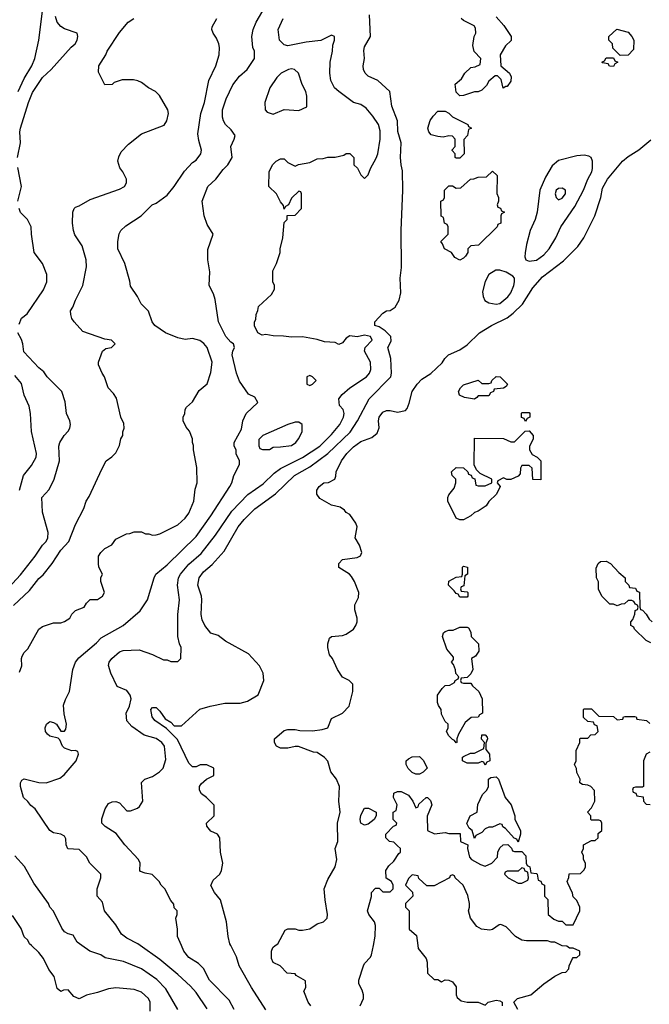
# Model space of a CAD drawing. Header units: inches. Extents: x 1793389 to 1900389, y 320802 to 470796.
# Tile 711 of 752: x 1884985 to 1888426, y 429679 to 435063. Entities that reach past the tile are written whole.
import ezdxf

# ---------------------------------------------------------------- set-up
doc = ezdxf.new("R2010")
doc.units = ezdxf.units.IN
doc.header["$MEASUREMENT"] = 0
doc.layers.add('B8482', color=7, linetype='Continuous')
doc.layers.add('B8483', color=7, linetype='Continuous')

msp = doc.modelspace()

# ---------------------------------------------------------------- linework, layer by layer
at = {"layer": 'B8482', "color": 2}
for points, elevation in [([(1885698.6, 429641.4), (1885697.2, 429690), (1885689, 429710), (1885650, 429745.2), (1885610, 429759.3), (1885510, 429769.3), (1885470, 429762.7), (1885410, 429742.7), (1885350.6, 429729.4), (1885309, 429709), (1885281.2, 429721.2), (1885250, 429758), (1885223.6, 429756.4), (1885210, 429748), (1885190, 429766), (1885174, 429830), (1885144, 429870), (1885114, 429930), (1885090, 429962), (1885048.8, 430000)], 266), ([(1885849, 429650), (1885783.9, 429763.9), (1885734.5, 429814.5), (1885650, 429872), (1885552.1, 429912.1), (1885452.7, 429932.7), (1885428, 429950), (1885368, 429970), (1885324.3, 430000)], 262), ([(1886010, 429654), (1885950, 429744), (1885918.3, 429778.3), (1885850, 429842.7), (1885750, 429923.7), (1885643.1, 430000)], 258), ([(1886157.2, 429650), (1886130, 429702), (1886022.7, 429810), (1885990, 429875.3), (1885962, 429902), (1885910, 429935.3), (1885881.2, 429970), (1885868.8, 430000)], 254), ([(1886329.4, 429649.4), (1886252.3, 429770), (1886185.2, 429890), (1886170, 429938), (1886139, 430000)], 250), ([(1886575.3, 429670), (1886562, 429690), (1886538, 429750), (1886548, 429770), (1886547.3, 429807.3), (1886496.4, 429836.4), (1886490, 429846), (1886446, 429850), (1886408.4, 429888.4), (1886370, 429908), (1886362, 429930), (1886362, 429970), (1886368, 429990), (1886381.7, 430000)], 246), ([(1886845.2, 429670), (1886864, 429710), (1886864, 429730), (1886856.5, 429756.5), (1886839, 429790), (1886839, 429810), (1886864, 429890), (1886870, 429902), (1886903.1, 429936.9), (1886908.7, 429950), (1886918.4, 430000)], 242), ([(1887161.3, 430000), (1887163.5, 429983.5), (1887206, 429930), (1887211.6, 429908.4), (1887214, 429850), (1887250, 429814), (1887270, 429814), (1887290, 429802), (1887310, 429812), (1887330, 429811.3), (1887350, 429802), (1887370, 429774), (1887371.1, 429731.1), (1887376.9, 429716.9), (1887398, 429698), (1887430, 429690.8), (1887490.9, 429690.9), (1887530, 429674), (1887546, 429690), (1887590, 429701), (1887610, 429698), (1887622, 429690), (1887622, 429670)], 242), ([(1887708, 429650), (1887686, 429690), (1887706, 429710), (1887778, 429730), (1887850, 429791.3), (1887910, 429832), (1887950, 429852), (1887970, 429854), (1887987.3, 429872.7), (1887988, 429890), (1888006, 429930), (1888010, 429934), (1888030, 429934), (1888046, 429950), (1888046, 429970), (1888010, 429986), (1887990, 429986), (1887976.4, 429996.4), (1887950, 429998), (1887946, 430000)], 242)]:
    msp.add_lwpolyline(points, dxfattribs=dict(at, elevation=elevation))
at = {"layer": 'B8483', "color": 2}
for points, elevation in [([(1885643.1, 430000), (1885630, 430009.3), (1885570, 430041.2), (1885542, 430062), (1885510, 430114), (1885448.7, 430190), (1885438, 430238), (1885408, 430270), (1885409, 430310), (1885428.7, 430370), (1885428, 430390), (1885368, 430450), (1885350, 430486), (1885310, 430526), (1885248.7, 430528.7), (1885238, 430550), (1885236.4, 430583.6), (1885230, 430598), (1885209.1, 430609.1), (1885170, 430617.2), (1885148.7, 430630), (1885070, 430748), (1885045.6, 430765.6), (1885030, 430788), (1885006, 430810), (1884989.1, 430869.1), (1884988.7, 430890), (1884996.4, 430903.6), (1885010, 430911.3), (1885090, 430891), (1885130, 430890.7), (1885204.1, 430915.9), (1885227.2, 430932.8), (1885294, 431010), (1885306, 431046), (1885302, 431062), (1885287.3, 431067.3), (1885270, 431064), (1885230, 431079), (1885219, 431090), (1885204.7, 431124.7), (1885194.6, 431134.6), (1885150, 431145.1), (1885136.1, 431156.1), (1885126, 431170), (1885124.7, 431190), (1885132, 431210), (1885150, 431224.4), (1885170, 431220.5), (1885186.8, 431210), (1885210, 431172), (1885230, 431172), (1885237.2, 431182.8), (1885241.2, 431210), (1885227, 431267), (1885225.1, 431314.9), (1885234.5, 431345.5), (1885257.2, 431390), (1885276, 431510), (1885289.2, 431550), (1885307.5, 431572.5), (1885404.8, 431655.2), (1885430, 431682.8), (1885550, 431751), (1885644, 431830), (1885684, 431890), (1885719, 432010), (1885728.7, 432030), (1885790, 432082.8), (1885950, 432237.3), (1886029.4, 432350), (1886133.2, 432510), (1886144, 432530), (1886155.3, 432570), (1886186, 432630), (1886186, 432650), (1886168.4, 432688.4), (1886168, 432710), (1886158, 432730), (1886158, 432750), (1886196.4, 432823.6), (1886204, 432870), (1886222, 432910), (1886286, 432970), (1886270, 432998), (1886235.3, 433015.3), (1886187, 433087), (1886169.5, 433130), (1886146.6, 433230), (1886149.4, 433250.6), (1886159, 433270), (1886154, 433290), (1886139.5, 433299.5), (1886112.3, 433330), (1886071.8, 433410), (1886052.9, 433532.9), (1886043.5, 433563.5), (1886020.7, 433610), (1886023.8, 433683.8), (1886012.3, 433750), (1886013.2, 433806.8), (1886042, 433890), (1886010, 433942), (1885992.7, 433990), (1885982.7, 434070), (1886013.2, 434150), (1886057.2, 434190), (1886096.5, 434243.5), (1886122, 434270), (1886146, 434310), (1886138, 434370), (1886158, 434410), (1886162, 434430), (1886140.2, 434460.2), (1886109.4, 434489.4), (1886099, 434510), (1886093.2, 434530), (1886093.2, 434570), (1886112.7, 434630), (1886150, 434706), (1886185.4, 434754.6), (1886229, 434790), (1886268, 434850), (1886268.7, 434890), (1886259, 434910), (1886253.2, 434970), (1886261.2, 435010), (1886277.2, 435050), (1886326.3, 435133.7)], 258), ([(1884973.2, 434310), (1884989.3, 434390), (1884986, 434450), (1884989.3, 434470), (1885032.3, 434610), (1885055.6, 434664.4), (1885110, 434746), (1885157.2, 434790), (1885266.6, 434913.4), (1885288.7, 434930), (1885299, 434950), (1885302, 434970), (1885298, 434990), (1885230, 435012.3), (1885210, 435026), (1885190, 435049.2), (1885180.1, 435080.1)], 270), ([(1884976.9, 434670), (1885010, 434740.7), (1885051.6, 434810), (1885067.3, 434850), (1885089.3, 434950), (1885109.3, 435109.3)], 274), ([(1886139, 430000), (1886134, 430010), (1886124, 430050), (1886115.3, 430130), (1886082, 430250), (1886048.7, 430290), (1886029.1, 430329.1), (1886043.1, 430356.9), (1886078, 430390), (1886088, 430410), (1886095.3, 430450), (1886082, 430510), (1886078, 430590), (1886066, 430610), (1886030, 430626), (1886007.3, 430652.7), (1886006, 430670), (1886048, 430710), (1886047.3, 430767.3), (1886006, 430810), (1885978, 430830), (1885968, 430850), (1885968, 430870), (1885976.4, 430883.6), (1886006, 430910), (1886046, 430930), (1886046, 430970), (1886008.4, 430988.4), (1885971.6, 430988.4), (1885950, 430978), (1885930, 430978), (1885910, 430998), (1885847.3, 431127.3), (1885786.6, 431186.6), (1885724, 431230), (1885709.2, 431250), (1885702, 431290), (1885710, 431302), (1885730, 431302), (1885750, 431282), (1885779.6, 431239.6), (1885810, 431222), (1885830, 431202), (1885870, 431202), (1885970, 431292), (1886026, 431310), (1886105.4, 431325.4), (1886190, 431326), (1886230, 431336), (1886288.9, 431371.1), (1886319, 431450), (1886315.3, 431490), (1886295.3, 431530), (1886235.5, 431595.5), (1886110, 431664), (1886070, 431695.3), (1886030, 431709), (1885996, 431750), (1885982, 431782), (1885977, 431810), (1885980.9, 431890), (1885978, 431910), (1885958, 431970), (1885966.6, 432010), (1885990, 432044), (1886036.6, 432083.4), (1886103.3, 432156.7), (1886179.3, 432290), (1886212.3, 432330), (1886270, 432387.7), (1886382.7, 432470), (1886486.6, 432570), (1886570, 432617.1), (1886669.8, 432690.2), (1886791.8, 432808.2), (1886830.9, 432869.1), (1886895.1, 432990), (1887013.2, 433110), (1887017.2, 433130), (1887013.2, 433210), (1886997.2, 433270), (1887014.8, 433305.2), (1887012.7, 433330), (1886981.7, 433361.7), (1886950, 433382.7), (1886926, 433390), (1886926, 433410), (1886970, 433458), (1886990, 433471.3), (1887010, 433472), (1887038, 433490), (1887059, 433530), (1887069, 433570), (1887064, 433650), (1887072.3, 433707.7), (1887069.2, 433910), (1887078.4, 434130), (1887077, 434237), (1887069.4, 434270), (1887067, 434310), (1887069.5, 434390), (1887051.9, 434451.9), (1887049.4, 434510), (1887019.3, 434590), (1887008, 434670), (1886942, 434730), (1886890, 434754), (1886874, 434770), (1886864, 434790), (1886862, 434810), (1886868.7, 434850), (1886865.6, 434894.4), (1886870, 434914), (1886902, 434970), (1886897.2, 435090)], 250), ([(1887590, 435078), (1887630.6, 435030.6), (1887671.3, 434970), (1887671.6, 434948.4), (1887639.6, 434920.4), (1887612, 434870), (1887614, 434810), (1887662, 434770), (1887670.9, 434750.9), (1887670, 434726), (1887650, 434698), (1887642, 434698), (1887628.4, 434688.4), (1887616.4, 434736.4), (1887596.4, 434756.4), (1887583.6, 434756.4), (1887550, 434726), (1887536.9, 434703.1), (1887510, 434678), (1887491.6, 434668.4), (1887470, 434668), (1887410, 434648), (1887390, 434646), (1887370, 434666), (1887366, 434710), (1887400.4, 434739.6), (1887418, 434770), (1887450, 434802), (1887474.6, 434805.4), (1887502, 434818), (1887506, 434850), (1887468.4, 434888.4), (1887462, 434922), (1887468.9, 434971.1), (1887478, 434990), (1887476.4, 435016.4), (1887468.4, 435028.4), (1887410, 435058), (1887398, 435070)], 246), ([(1884950, 431859.1), (1885038.7, 431941.3), (1885090, 432006.8), (1885113.3, 432026.7), (1885162.7, 432090), (1885210, 432162.8), (1885252.7, 432210), (1885290, 432302), (1885335.3, 432390), (1885348.7, 432430), (1885364.7, 432455.3), (1885434.6, 432605.4), (1885458, 432650), (1885488.4, 432671.6), (1885510, 432694), (1885530, 432734), (1885538, 432770), (1885548, 432790), (1885548, 432810), (1885555.3, 432830), (1885554.6, 432854.6), (1885538, 432890), (1885513.2, 432993.2), (1885498, 433018), (1885468.7, 433050), (1885448.7, 433110), (1885435.3, 433130), (1885416.4, 433176.4), (1885415.3, 433190), (1885438, 433250), (1885455.3, 433264.7), (1885486, 433270), (1885506, 433290), (1885486, 433310), (1885450, 433315.3), (1885330, 433358), (1885282, 433410), (1885269.3, 433429.3), (1885264, 433450), (1885262, 433470), (1885275.3, 433490), (1885289, 433530), (1885329, 433610), (1885349.1, 433710.9), (1885349, 433750), (1885325.6, 433825.6), (1885286.8, 433886.8), (1885279, 433910), (1885274, 433950), (1885275.3, 434010), (1885282, 434030), (1885290, 434038), (1885310, 434044.7), (1885370, 434078.8), (1885530, 434136), (1885558, 434150), (1885568, 434170), (1885568, 434190), (1885549, 434230), (1885532.5, 434252.5), (1885521.2, 434290), (1885526.3, 434313.7), (1885540.2, 434339.8), (1885578.6, 434381.4), (1885650, 434438), (1885773.6, 434486.4), (1885788.7, 434510), (1885799, 434550), (1885795.3, 434570), (1885748.9, 434648.9), (1885728, 434670), (1885688, 434690), (1885650, 434719), (1885630, 434729), (1885606, 434734), (1885545.4, 434734.6), (1885501, 434719), (1885490, 434708), (1885450, 434706), (1885416.4, 434776.4), (1885418, 434810), (1885455.3, 434870), (1885462, 434890), (1885530, 434992), (1885578, 435050), (1885608, 435070)], 266), ([(1884984.1, 431495.9), (1884996, 431530), (1884994, 431570), (1884998, 431582), (1885010, 431602), (1885030, 431622), (1885089.1, 431730.9), (1885110, 431744.7), (1885170, 431764.7), (1885210, 431764.7), (1885230, 431771.3), (1885258, 431790), (1885270, 431812), (1885290, 431832), (1885338, 431850), (1885350, 431872), (1885370, 431892), (1885410, 431892), (1885438, 431910), (1885448, 431930), (1885428.4, 431991.6), (1885428, 432010), (1885438, 432030), (1885418, 432070), (1885415.3, 432090), (1885415.3, 432130), (1885428, 432150), (1885450, 432172), (1885488.4, 432191.6), (1885510, 432222), (1885568.4, 432251.6), (1885587.3, 432252.7), (1885610, 432262), (1885650, 432262), (1885671.6, 432251.6), (1885690, 432251.3), (1885710, 432244.7), (1885730, 432246), (1885750, 432251.3), (1885850, 432301), (1885890, 432338), (1885910, 432364.7), (1885937.2, 432430), (1885944.7, 432495.3), (1885955.3, 432530), (1885953.6, 432613.6), (1885935.3, 432710), (1885934.6, 432734.6), (1885928.7, 432750), (1885928.7, 432770), (1885913.6, 432813.6), (1885894.6, 432834.6), (1885878, 432870), (1885878, 432890), (1885888, 432910), (1885888.4, 432931.6), (1885896.4, 432943.6), (1885930, 432974), (1885965.6, 433034.4), (1886008.9, 433071.1), (1886030, 433134), (1886037.2, 433190), (1886009, 433270), (1885992.1, 433292.1), (1885970, 433309), (1885930, 433319), (1885890, 433314), (1885850, 433322.7), (1885782, 433350), (1885724, 433390), (1885709, 433410), (1885688.9, 433468.9), (1885649.1, 433509.1), (1885628.9, 433548.9), (1885590, 433606), (1885587.3, 433632.7), (1885559, 433730), (1885522, 433810), (1885522, 433850), (1885528.9, 433891.1), (1885538, 433910), (1885564.7, 433935.3), (1885648, 433990), (1885708.7, 434050), (1885730, 434058.8), (1885790, 434102.8), (1885829.2, 434150), (1885886.3, 434233.7), (1885930, 434282), (1885950, 434294), (1885974, 434330), (1885979, 434350), (1885963.1, 434403.1), (1885958, 434438), (1885974.5, 434550), (1885994.5, 434610), (1886019.3, 434730), (1886056, 434810), (1886076, 434870), (1886077.2, 434910), (1886073.2, 434930), (1886061.2, 434961.2), (1886042, 434990), (1886035.3, 435010), (1886036.4, 435023.6), (1886062, 435070)], 262), ([(1885868.8, 430000), (1885848, 430050), (1885848, 430090), (1885838, 430150), (1885846, 430170), (1885846, 430190), (1885830, 430206), (1885827.3, 430227.3), (1885810, 430246), (1885778, 430310), (1885758, 430330), (1885748, 430350), (1885708.9, 430388.9), (1885670, 430395.3), (1885645.2, 430405.2), (1885642, 430410), (1885644, 430450), (1885634, 430470), (1885559, 430550), (1885512.1, 430612.1), (1885452, 430652), (1885434, 430670), (1885432.9, 430692.9), (1885451.7, 430748.3), (1885470, 430776), (1885490, 430786.8), (1885510, 430787.3), (1885530, 430781), (1885570, 430736), (1885590, 430736), (1885629.1, 430750.9), (1885640.2, 430759.8), (1885657.2, 430790), (1885650, 430892), (1885668, 430910), (1885710, 430924), (1885749, 430950), (1885769, 430970), (1885783.2, 431016.8), (1885776.2, 431090), (1885762, 431110), (1885730, 431131.5), (1885665.2, 431150), (1885598.3, 431198.3), (1885569.6, 431229.6), (1885566, 431270), (1885585.2, 431310), (1885593.2, 431350), (1885589, 431370), (1885570, 431394), (1885517.2, 431417.2), (1885482.7, 431490), (1885469.4, 431530.6), (1885474, 431550), (1885489, 431570), (1885530, 431606), (1885550, 431614), (1885636.9, 431616.9), (1885710, 431592), (1885770, 431562), (1885790, 431562), (1885810, 431554), (1885850, 431554), (1885866, 431570), (1885868, 431630), (1885858, 431650), (1885848.7, 431690), (1885849, 431810), (1885858, 431890), (1885846.6, 431970), (1885852.3, 432010), (1885863.7, 432030), (1885910, 432084.9), (1885976.6, 432143.4), (1886055.8, 432244.2), (1886144.6, 432375.4), (1886232.7, 432467.3), (1886315.6, 432524.4), (1886376.6, 432583.4), (1886410, 432608), (1886530, 432668.5), (1886626, 432730), (1886690, 432795.5), (1886734.5, 432850), (1886755.1, 432890), (1886759.3, 432910), (1886752.1, 432932.1), (1886733.6, 432953.6), (1886729, 432990), (1886746.8, 433013.2), (1886789.6, 433050.4), (1886881.2, 433110), (1886896, 433130), (1886903.7, 433150), (1886902.7, 433190), (1886869.2, 433250), (1886873.2, 433270), (1886912.3, 433310), (1886902.7, 433330), (1886870, 433337.3), (1886830, 433329.5), (1886790, 433333.6), (1886770, 433321.2), (1886750, 433295.3), (1886730, 433286), (1886710, 433297.2), (1886650, 433300.9), (1886610, 433314.7), (1886530, 433329.5), (1886470, 433326), (1886427.3, 433332.7), (1886370, 433334), (1886330, 433342), (1886310, 433338), (1886286, 433350), (1886268.4, 433388.4), (1886268, 433410), (1886276.4, 433423.6), (1886278, 433450), (1886287.3, 433472.7), (1886290, 433494), (1886360.4, 433559.6), (1886378, 433590), (1886378, 433610), (1886368, 433630), (1886368, 433690), (1886388.7, 433730), (1886408.7, 433790), (1886408.7, 433810), (1886424, 433870), (1886430, 433954), (1886446, 433970), (1886447.3, 433992.7), (1886490, 433994), (1886526, 434030), (1886526, 434110), (1886522, 434122), (1886510, 434126), (1886470, 434086), (1886454, 434050), (1886438, 434042), (1886430, 434026), (1886427.3, 434047.3), (1886410, 434066), (1886388, 434110), (1886346, 434150), (1886348, 434230), (1886366, 434270), (1886386, 434290), (1886410, 434302), (1886430, 434302), (1886450, 434282), (1886490, 434262), (1886508.9, 434271.1), (1886570, 434282), (1886610, 434302), (1886643.6, 434303.6), (1886670, 434311.3), (1886710, 434310.8), (1886757.2, 434322.8), (1886770, 434331), (1886790, 434331.3), (1886812, 434310), (1886812, 434270), (1886831.1, 434251.1), (1886850, 434214), (1886870, 434194), (1886890, 434214), (1886902, 434250), (1886934.2, 434305.8), (1886942.7, 434330), (1886956, 434410), (1886954.8, 434454.8), (1886946, 434490), (1886915.3, 434535.3), (1886878.3, 434578.3), (1886850, 434599.3), (1886809.6, 434609.6), (1886729, 434670), (1886705.2, 434690), (1886685.2, 434730), (1886679.3, 434770), (1886681.2, 434830), (1886695.3, 434890), (1886696.4, 434923.6), (1886706, 434950), (1886706, 434970), (1886690, 434978), (1886630, 434948.7), (1886550, 434939), (1886450, 434919.3), (1886430, 434925.2), (1886405.2, 434950), (1886397.2, 435010), (1886425.2, 435070)], 254), ([(1886381.7, 430000), (1886395.3, 430010), (1886436.4, 430083.6), (1886450, 430091.3), (1886490, 430091.3), (1886510, 430084.7), (1886530, 430084.7), (1886570, 430092), (1886610, 430118), (1886646, 430130), (1886666, 430150), (1886668, 430170), (1886654, 430250), (1886649.3, 430310.7), (1886670, 430362), (1886709, 430430), (1886719, 430470), (1886709.2, 430530), (1886724, 430570), (1886722.7, 430670), (1886736, 430730), (1886729.4, 430790), (1886732.7, 430870), (1886717.2, 430910), (1886686, 430950), (1886669.2, 431009.2), (1886650, 431028.7), (1886610, 431055.3), (1886590, 431058), (1886508.9, 431088.9), (1886490, 431089), (1886450, 431079), (1886410, 431079), (1886388.7, 431090), (1886378, 431110), (1886378, 431130), (1886430, 431176), (1886450, 431181), (1886490, 431181), (1886515.3, 431175.3), (1886585.6, 431174.4), (1886638, 431182), (1886668.7, 431191.3), (1886690, 431242), (1886748.9, 431271.1), (1886786, 431310), (1886806, 431390), (1886806, 431430), (1886786, 431450), (1886750, 431468), (1886722, 431510), (1886694, 431570), (1886679, 431590), (1886669.2, 431630), (1886669.2, 431650), (1886679, 431681), (1886689.1, 431690.9), (1886750, 431694.8), (1886770, 431702.8), (1886808.7, 431730), (1886822, 431750), (1886828.7, 431770), (1886828.7, 431790), (1886816.4, 431836.4), (1886816.4, 431863.6), (1886836.4, 431903.6), (1886839, 431930), (1886815.3, 431990), (1886798, 432018), (1886788, 432030), (1886730, 432068), (1886728.7, 432090), (1886750, 432111), (1886830, 432122), (1886848.4, 432131.6), (1886855.3, 432150), (1886842, 432190), (1886818, 432230), (1886828.7, 432290), (1886822, 432310), (1886790, 432358), (1886770, 432368), (1886760.4, 432380.4), (1886736.4, 432396.4), (1886690, 432408.7), (1886624.7, 432444.7), (1886608.4, 432468.4), (1886608.7, 432490), (1886622, 432510), (1886648, 432530), (1886672, 432532), (1886708, 432550), (1886713.6, 432566.4), (1886714, 432590), (1886743.7, 432650), (1886773.2, 432690), (1886810, 432726.8), (1886850, 432756), (1886910, 432778), (1886938.6, 432801.4), (1886949.1, 432830.9), (1886946, 432870), (1886949.2, 432890), (1886970, 432916), (1886990, 432926), (1887010, 432926), (1887050, 432916), (1887094, 432926), (1887103.1, 432936.9), (1887114.6, 432965.4), (1887129.2, 433030), (1887157.2, 433070), (1887183.3, 433096.7), (1887231.3, 433128.7), (1887293.8, 433186.2), (1887309.4, 433210.6), (1887329.4, 433230.6), (1887390, 433257.3), (1887430, 433284), (1887499, 433350), (1887564, 433390), (1887650, 433433), (1887682.7, 433457.3), (1887732.9, 433507.1), (1887790, 433596), (1887843.3, 433656.7), (1887956.6, 433743.4), (1888036.5, 433823.5), (1888068.7, 433870), (1888128.7, 433990), (1888161.2, 434090), (1888170, 434142), (1888197.2, 434190), (1888279, 434290), (1888310, 434314.8), (1888369.5, 434350.5), (1888434.8, 434405.2)], 246), ([(1884975.3, 434070), (1884994, 434150), (1884974.6, 434254.6)], 270), ([(1884981.2, 433398.8), (1884994, 433430), (1885025.2, 433454.8), (1885114.8, 433585.2), (1885133.2, 433630), (1885134, 433670), (1885108.7, 433730), (1885064, 433790), (1885048.7, 433890), (1885048, 433930), (1885028, 433970), (1884989.1, 434009.1), (1884982, 434030)], 270), ([(1884923.3, 431956.7), (1884990, 432026.8), (1885069.2, 432130), (1885109.2, 432190), (1885129.2, 432210), (1885138, 432230), (1885139.5, 432259.5), (1885109, 432370), (1885106, 432450), (1885145.6, 432494.4), (1885174, 432550), (1885202, 432650), (1885199, 432730), (1885204, 432750), (1885228.7, 432790), (1885250, 432812), (1885259, 432830), (1885262, 432850), (1885259, 432870), (1885241.2, 432910), (1885233.6, 432973.6), (1885215.3, 433030), (1885135.3, 433110), (1885117.5, 433137.5), (1885090, 433159), (1885007.2, 433247.2), (1885002.7, 433290), (1884994.5, 433314.5), (1884974, 433350)], 270), ([(1884983.7, 432490), (1885005.2, 432570), (1885050, 432626), (1885074.5, 432670), (1885076.9, 432690), (1885049.5, 432810.5), (1885043.7, 432910), (1885036, 432950), (1885009.3, 433010), (1884994.2, 433074.2), (1884958, 433118)], 274), ([(1888434.6, 431654.6), (1888410, 431668), (1888346, 431730), (1888342, 431742), (1888326, 431750), (1888326, 431770), (1888336.4, 431783.6), (1888347.3, 431812.7), (1888348.4, 431831.6), (1888362, 431838), (1888366, 431850), (1888362, 431862), (1888350, 431866), (1888342, 431882), (1888330, 431886), (1888310, 431886), (1888291.6, 431868.4), (1888272.7, 431867.3), (1888250, 431858), (1888230, 431866), (1888210, 431866), (1888166, 431910), (1888148.9, 431948.9), (1888148.4, 431988.4), (1888138, 432010), (1888136.4, 432063.6), (1888146, 432090), (1888160.4, 432099.6), (1888190, 432102), (1888214, 432090), (1888259.6, 432039.6), (1888294, 432010), (1888294, 431990), (1888314, 431970), (1888318, 431958), (1888350, 431954), (1888358, 431938), (1888372.7, 431932.7), (1888374, 431850), (1888378, 431838), (1888390, 431834), (1888410, 431812), (1888425.4, 431785.4), (1888442, 431770)], 242), ([(1886918.4, 430000), (1886928.4, 430051.6), (1886929, 430110), (1886924, 430130), (1886893.2, 430170), (1886886, 430190), (1886908.4, 430268.4), (1886908.7, 430290), (1886930, 430314), (1886950, 430314), (1886970, 430294), (1887010, 430294), (1887026, 430310), (1887026, 430330), (1887018, 430350), (1886988.4, 430368.4), (1886986, 430410), (1887003.1, 430436.9), (1887030, 430462), (1887056.4, 430503.6), (1887066, 430510), (1887066, 430530), (1887050, 430546), (1887030, 430566), (1887006, 430570), (1886986, 430590), (1886986, 430610), (1887027.3, 430652.7), (1887042, 430658), (1887046, 430670), (1887026, 430690), (1887026, 430730), (1887042, 430738), (1887048, 430770), (1887028, 430810), (1887030, 430834), (1887050, 430842), (1887070, 430842), (1887110, 430822), (1887134, 430790), (1887150, 430754), (1887162, 430758), (1887167.3, 430772.7), (1887206, 430810), (1887214, 430810), (1887230, 430794), (1887238, 430770), (1887211.6, 430708.4), (1887214, 430630), (1887251.6, 430611.6), (1887310, 430618), (1887330, 430612), (1887392.7, 430612.7), (1887394, 430570), (1887434, 430550), (1887432, 430530), (1887443.6, 430483.6), (1887454, 430470), (1887503.6, 430443.6), (1887530, 430434), (1887566, 430450), (1887596.4, 430483.6), (1887598, 430510), (1887610, 430534), (1887628.4, 430551.6), (1887652.7, 430552.7), (1887672.7, 430532.7), (1887678, 430518), (1887690, 430514), (1887730, 430514), (1887751.6, 430491.6), (1887754, 430450), (1887758, 430438), (1887774, 430430), (1887778, 430398), (1887810, 430394), (1887814, 430390), (1887818, 430358), (1887832.7, 430352.7), (1887838, 430338), (1887854, 430330), (1887854, 430270), (1887872, 430252), (1887874, 430170), (1887903.6, 430143.6), (1887930, 430134), (1887950, 430134), (1887970, 430114), (1888010, 430114), (1888046, 430190), (1888046, 430210), (1888030, 430246), (1888010, 430266), (1888007.3, 430287.3), (1887980.4, 430340.4), (1887978, 430350), (1887987.3, 430372.7), (1887988.4, 430391.6), (1888050, 430394), (1888070, 430414), (1888078, 430430), (1888078, 430450), (1888066, 430470), (1888066, 430490), (1888058, 430510), (1888066, 430530), (1888066, 430550), (1888110, 430574), (1888130, 430574), (1888146, 430590), (1888147.3, 430612.7), (1888166, 430630), (1888166, 430670), (1888162, 430682), (1888150, 430686), (1888110, 430686), (1888106, 430690), (1888106, 430710), (1888088, 430730), (1888110, 430754), (1888128, 430790), (1888127.3, 430847.3), (1888106, 430870), (1888090, 430878), (1888060.4, 430880.4), (1888046, 430890), (1888048, 430910), (1888030, 430946), (1888028, 430968), (1888018, 430990), (1888026, 431010), (1888027.3, 431067.3), (1888046, 431110), (1888046, 431130), (1888050, 431134), (1888090, 431134), (1888107.3, 431152.7), (1888130, 431154), (1888146, 431170), (1888142, 431202), (1888127.3, 431207.3), (1888122, 431222), (1888090, 431226), (1888067.3, 431247.3), (1888066, 431290), (1888070, 431294), (1888110, 431294), (1888150, 431254), (1888230, 431252), (1888250, 431234), (1888282, 431238), (1888286, 431250), (1888292.7, 431252.7), (1888347.3, 431252.7), (1888354, 431250), (1888358, 431238), (1888411.6, 431231.6), (1888430, 431214)], 242), ([(1888430, 431058), (1888410, 431046), (1888394, 431010), (1888394, 430870), (1888390, 430866), (1888350, 430866), (1888338, 430862), (1888334, 430850), (1888338, 430838), (1888352.7, 430832.7), (1888358, 430818), (1888392.7, 430812.7), (1888394, 430790), (1888410, 430774), (1888431.6, 430771.6)], 242), ([(1885324.3, 430000), (1885298, 430018), (1885277.2, 430057.2), (1885250, 430064), (1885230, 430075.3), (1885215.5, 430095.5), (1885170, 430188), (1885149.4, 430209.4), (1885142, 430230), (1885061.2, 430341.2), (1885011.9, 430431.9), (1884959, 430490)], 262), ([(1887946, 430000), (1887910, 430018), (1887890, 430018), (1887870, 430026), (1887754.6, 430025.4), (1887730, 430029.5), (1887695.3, 430050), (1887643.1, 430103.1), (1887614.6, 430114.6), (1887606.4, 430113.6), (1887570, 430088.7), (1887555.3, 430084.7), (1887509.3, 430089.3), (1887484.1, 430104.1), (1887449.2, 430150), (1887437.2, 430190), (1887444, 430210), (1887444, 430230), (1887434.6, 430274.6), (1887408, 430330), (1887366, 430370), (1887362, 430382), (1887350, 430386), (1887338, 430382), (1887334, 430370), (1887250, 430326), (1887210, 430326), (1887167.3, 430367.3), (1887162, 430382), (1887130, 430386), (1887110, 430366), (1887094, 430330), (1887132.7, 430292.7), (1887134, 430270), (1887094, 430230), (1887094, 430210), (1887114, 430190), (1887114, 430090), (1887154.4, 430054.4), (1887161.3, 430000)], 242), ([(1885048.8, 430000), (1885038, 430010), (1885028.9, 430028.9), (1885010, 430048), (1884993.6, 430093.6), (1884944.7, 430164.7)], 266)]:
    msp.add_lwpolyline(points, dxfattribs=dict(at, elevation=elevation))
for points, elevation in [([(1888267.3, 434867.3), (1888227.3, 434907.3), (1888226, 434930), (1888206, 434950), (1888206, 434970), (1888248.4, 435011.6), (1888310, 434994), (1888330.9, 434970.9), (1888342, 434950), (1888339.6, 434900.4), (1888310, 434868)], 246), ([(1888230, 434806), (1888208.4, 434808.4), (1888202, 434822), (1888170, 434826), (1888166, 434830), (1888182, 434838), (1888190, 434854), (1888230, 434854), (1888238, 434838), (1888254, 434830), (1888238, 434822)], 246), ([(1886470, 434793.2), (1886454, 434790), (1886414, 434770), (1886390, 434746), (1886351.3, 434690), (1886324.7, 434610), (1886326, 434570), (1886336.9, 434556.9), (1886370, 434546), (1886430, 434572), (1886510, 434566), (1886554, 434586), (1886554.6, 434645.4), (1886548.7, 434670), (1886529.3, 434709.3), (1886508, 434770), (1886486, 434790)], 258), ([(1887370, 434306), (1887366, 434310), (1887366, 434330), (1887348.4, 434348.4), (1887348.4, 434351.6), (1887366, 434370), (1887366, 434410), (1887350, 434426), (1887330, 434428), (1887298.8, 434421.2), (1887270, 434424), (1887234, 434434), (1887222, 434450), (1887215.3, 434470), (1887229.3, 434510.7), (1887244.7, 434535.3), (1887270, 434562), (1887310, 434562), (1887330, 434552), (1887350, 434532), (1887434, 434490), (1887438, 434478), (1887454, 434470), (1887438, 434462), (1887432, 434430), (1887412.7, 434407.3), (1887414, 434330), (1887390, 434306)], 246), ([(1888070, 434321.2), (1888030, 434319), (1887930, 434293.2), (1887895.9, 434264.1), (1887858.4, 434201.6), (1887828.2, 434130), (1887813, 434010), (1887803, 433970), (1887774.9, 433910), (1887754.4, 433834.4), (1887747.3, 433787.3), (1887746.8, 433766.8), (1887752, 433750), (1887770, 433742.8), (1887810, 433747.7), (1887850, 433776.3), (1887879.5, 433810), (1887915.1, 433870), (1887942.7, 433930), (1888019.2, 434040.8), (1888066.3, 434130), (1888090, 434191), (1888112, 434230), (1888116, 434250), (1888115.3, 434290), (1888108.9, 434308.9), (1888096.5, 434316.5)], 250), ([(1887390, 433748), (1887363.1, 433763.1), (1887346, 433790), (1887306, 433810), (1887296.4, 433836.4), (1887286, 433850), (1887326, 433890), (1887326, 433930), (1887322, 433942), (1887306, 433950), (1887302, 433982), (1887288, 433988), (1887286, 434070), (1887302, 434078), (1887306, 434090), (1887306, 434130), (1887330, 434154), (1887350, 434154), (1887370, 434142), (1887396.4, 434143.6), (1887448.4, 434191.6), (1887467.3, 434192.7), (1887490, 434202), (1887536.4, 434203.6), (1887570, 434234), (1887594, 434210), (1887592.7, 434112.7), (1887602, 434090), (1887602, 434070), (1887594, 434050), (1887598, 434038), (1887612.7, 434032.7), (1887618, 434018), (1887634, 434010), (1887618, 434002), (1887614, 433990), (1887614, 433950), (1887598, 433942), (1887594, 433930), (1887492, 433830), (1887450, 433826), (1887434, 433810), (1887434, 433790), (1887422, 433770), (1887410, 433758)], 246), ([(1887950, 434142), (1887930, 434139), (1887918, 434130), (1887911.3, 434110), (1887918, 434090), (1887930, 434078), (1887950, 434086), (1887968.7, 434110), (1887968, 434130)], 254), ([(1887610, 433693.2), (1887587.5, 433692.5), (1887550, 433668.7), (1887528.4, 433631.6), (1887515.3, 433575.3), (1887518.8, 433550), (1887527.7, 433527.7), (1887550, 433514.8), (1887590, 433507.3), (1887610, 433510.8), (1887652.9, 433547.1), (1887669.4, 433570), (1887686, 433610), (1887689, 433629), (1887688.7, 433648.7), (1887680.4, 433660.4), (1887643.1, 433683.1)], 250), ([(1886570, 433118), (1886554, 433110), (1886554, 433070), (1886570, 433062), (1886586, 433070), (1886606, 433090), (1886586, 433110)], 258), ([(1887470, 432988.7), (1887416.5, 432996.5), (1887389.2, 433009.2), (1887384, 433030), (1887394, 433050), (1887410, 433066), (1887490, 433092), (1887510, 433074), (1887550, 433074), (1887562, 433078), (1887566, 433090), (1887590, 433112), (1887612, 433110), (1887651, 433070), (1887643.6, 433056.4), (1887630, 433048), (1887578, 433042), (1887574, 433030), (1887558, 433022), (1887550, 433006), (1887490, 433006), (1887483.6, 432996.4)], 242), ([(1887750, 432866), (1887742, 432882), (1887728.4, 432888.4), (1887728, 432910), (1887730, 432914), (1887770, 432914), (1887774, 432910), (1887774, 432890), (1887758, 432882)], 242), ([(1886510, 432862), (1886490, 432862), (1886450, 432848.7), (1886314, 432790), (1886292.7, 432767.3), (1886292.7, 432732.7), (1886298, 432718), (1886312.7, 432712.7), (1886350, 432712), (1886370, 432724.7), (1886410, 432726.8), (1886470, 432734.8), (1886494, 432750), (1886509, 432770), (1886528, 432810), (1886528, 432850)], 258), ([(1887832.7, 432547.3), (1887788.9, 432548.9), (1887786, 432610), (1887770, 432626), (1887730, 432626), (1887722, 432610), (1887719.6, 432580.4), (1887710, 432566), (1887670, 432548), (1887648, 432548), (1887630, 432558), (1887598, 432542), (1887594, 432530), (1887612, 432510), (1887591.1, 432468.9), (1887550, 432428), (1887534.8, 432405.2), (1887490, 432375.3), (1887471.1, 432368.9), (1887450.9, 432349.1), (1887410, 432328.7), (1887390, 432328), (1887370, 432338), (1887324.5, 432430), (1887324.5, 432450), (1887330, 432464.7), (1887359.3, 432500.7), (1887368.7, 432530), (1887368, 432550), (1887348, 432570), (1887346, 432590), (1887370, 432614), (1887411.6, 432611.6), (1887434, 432590), (1887438, 432578), (1887452.7, 432572.7), (1887458, 432558), (1887472.7, 432552.7), (1887478, 432518), (1887490, 432514), (1887530, 432514), (1887566, 432530), (1887566, 432550), (1887502, 432582), (1887482, 432602), (1887468.4, 432628.4), (1887470, 432774), (1887630, 432772), (1887670, 432754), (1887690, 432754), (1887747.3, 432812.7), (1887770, 432814), (1887792, 432790), (1887791.6, 432768.4), (1887772, 432730), (1887772, 432710), (1887785.4, 432685.4), (1887814, 432670), (1887834, 432650)], 242), ([(1887390, 431906), (1887382, 431922), (1887370, 431926), (1887360.4, 431940.4), (1887328, 431970), (1887330, 431992), (1887370, 432014), (1887402, 432018), (1887406, 432030), (1887406, 432070), (1887410, 432074), (1887432, 432070), (1887432, 432030), (1887418, 432022), (1887412, 431968), (1887398, 431962), (1887394, 431950), (1887398, 431938), (1887430, 431934), (1887434, 431930), (1887434, 431910), (1887430, 431906)], 242), ([(1887410, 431434), (1887450, 431434), (1887459.6, 431419.6), (1887494, 431390), (1887512, 431350), (1887514, 431270), (1887498, 431262), (1887491.6, 431248.4), (1887452.7, 431247.3), (1887419.6, 431220.4), (1887383.6, 431156.4), (1887374, 431130), (1887374, 431110), (1887370, 431108), (1887362, 431122), (1887350, 431126), (1887330, 431146), (1887318, 431170), (1887326, 431190), (1887326, 431210), (1887310, 431226), (1887290, 431266), (1887288.7, 431290), (1887273.6, 431313.6), (1887269, 431330), (1887268.7, 431370), (1887293.6, 431406.4), (1887310, 431422), (1887336.4, 431423.6), (1887362, 431438), (1887366, 431450), (1887382, 431458), (1887386, 431470), (1887368.4, 431488.4), (1887367.3, 431507.3), (1887356.4, 431536.4), (1887346, 431550), (1887356.4, 431563.6), (1887356.4, 431576.4), (1887320.4, 431620.4), (1887295.3, 431690), (1887302, 431710), (1887310, 431718), (1887330, 431724.7), (1887354.6, 431725.4), (1887390, 431742), (1887430, 431742), (1887438, 431738), (1887450, 431714), (1887452, 431690), (1887492, 431650), (1887494, 431610), (1887476.9, 431583.1), (1887454, 431570), (1887462, 431510), (1887450, 431486), (1887430, 431466), (1887398, 431462), (1887394, 431450), (1887398, 431438)], 242), ([(1887530, 430986), (1887522, 431002), (1887510, 431006), (1887490, 430998), (1887430, 430998), (1887406, 431010), (1887406, 431030), (1887410, 431034), (1887448.4, 431051.6), (1887470, 431052), (1887522, 431078), (1887526, 431110), (1887508.9, 431128.9), (1887510, 431152), (1887530, 431152), (1887539.6, 431139.6), (1887542, 431130), (1887532.7, 431107.3), (1887532.7, 431072.7), (1887552.7, 431047.3), (1887554, 431010), (1887538, 431002)], 242), ([(1887150, 430938), (1887130, 430946), (1887108.7, 430968.7), (1887098, 430990), (1887098, 431010), (1887110, 431022), (1887130, 431032), (1887170, 431034), (1887191.6, 431011.6), (1887212, 430970), (1887190, 430948), (1887170, 430938)], 242), ([(1887710, 430566), (1887702, 430582), (1887687.3, 430587.3), (1887640.4, 430640.4), (1887626, 430650), (1887622, 430662), (1887610, 430666), (1887570, 430648), (1887550, 430648), (1887530, 430638), (1887510, 430618), (1887478, 430602), (1887470, 430586), (1887458, 430630), (1887442, 430642), (1887428.4, 430668.4), (1887448, 430710), (1887486, 430730), (1887488.4, 430771.6), (1887514.6, 430825.4), (1887538, 430850), (1887548, 430870), (1887548, 430910), (1887560.4, 430919.6), (1887590, 430922), (1887602, 430910), (1887638, 430810), (1887671.3, 430770), (1887691.3, 430710), (1887692, 430690), (1887722, 430630), (1887722, 430610)], 242), ([(1886870, 430659), (1886849, 430670), (1886845.2, 430690), (1886850, 430714), (1886870, 430751.3), (1886891.1, 430751.1), (1886934, 430730), (1886934, 430710), (1886922, 430690), (1886890, 430664)], 242), ([(1887730, 430426), (1887710, 430406), (1887650, 430406), (1887638, 430402), (1887634, 430390), (1887654, 430370), (1887710, 430342), (1887730, 430342), (1887762, 430358), (1887766, 430370), (1887762, 430402), (1887747.3, 430407.3), (1887742, 430422)], 242)]:
    msp.add_lwpolyline(points, close=True, dxfattribs=dict(at, elevation=elevation))

doc.saveas('drawing.dxf')
